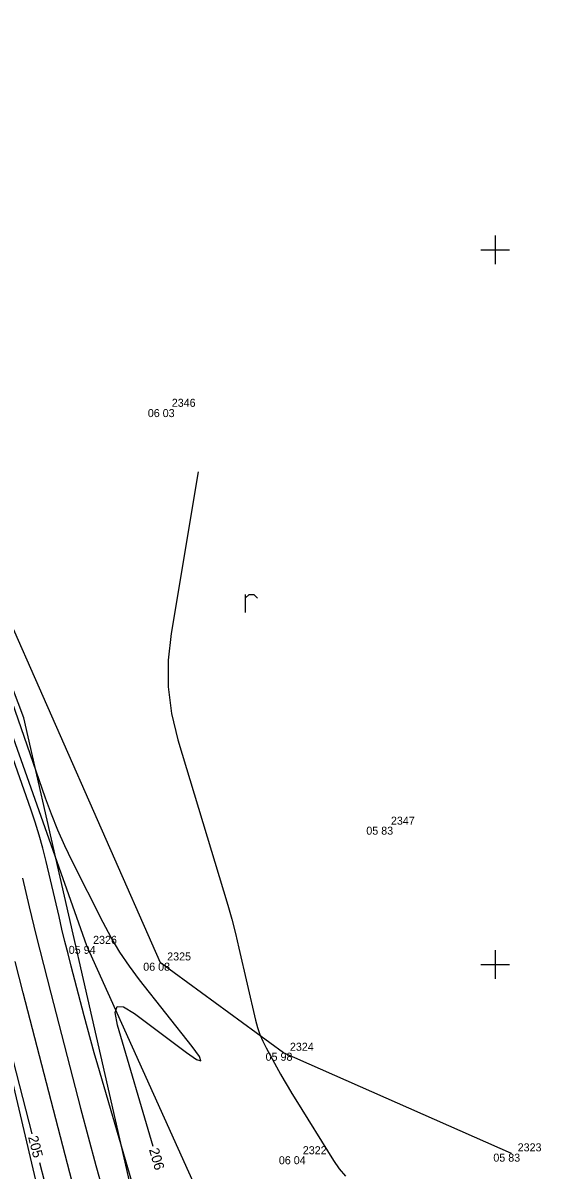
# Model space of a CAD drawing. Extents: x -703403 to -701924, y -1022520 to -1021856.
# Drawn here: x -702441.5 to -702423.39, y -1022232.19 to -1022192.06 of the extents above; entities that cross this region are included whole.
import ezdxf

# ---------------------------------------------------------------- set-up
doc = ezdxf.new("R2010")
doc.units = 0
for name, color, linetype in [('Ex_Contour Labels', 7, 'Continuous'), ('Ex_Major Contours', 7, 'Continuous'), ('Ex_Minor Contours', 7, 'Continuous'), ('Z_body', 7, 'Continuous'), ('Z_body_cisla', 7, 'Continuous'), ('Z_body_vysky_redukovane', 7, 'Continuous'), ('Z_hektometricka_sit', 7, 'Continuous'), ('Z_hrany_paty', 7, 'Continuous'), ('Z_katastr_hranice', 7, 'Continuous'), ('Z_pole_rozhranni', 7, 'Continuous'), ('Z_znaky_kultur', 7, 'Continuous')]:
    doc.layers.add(name, color=color, linetype=linetype)

# ---------------------------------------------------------------- blocks, each defined once
blk = doc.blocks.new('POINT_DISPLAY')
blk.add_line((0, 0), (0, 0))
blk = doc.blocks.new('Z301')
for p, q in [((-0.13, 0.38), (-0.13, -0.25)), ((-0.13, 0.25), (0, 0.38)), ((0, 0.38), (0.17, 0.38)), ((0.17, 0.38), (0.3, 0.25))]:
    blk.add_line(p, q)

msp = doc.modelspace()

# ---------------------------------------------------------------- linework, layer by layer
at = {"layer": 'Ex_Major Contours'}
for points in [[(-702436.95, -1022231.367), (-702438.194, -1022227.119), (-702438.277, -1022226.684), (-702438.206, -1022226.471), (-702437.982, -1022226.48), (-702437.605, -1022226.711), (-702435.787, -1022228.081), (-702435.433, -1022228.325), (-702435.282, -1022228.371), (-702435.331, -1022228.221), (-702435.583, -1022227.873), (-702437.422, -1022225.544), (-702437.78, -1022225.065), (-702438.113, -1022224.57), (-702438.42, -1022224.059), (-702438.702, -1022223.531), (-702439.778, -1022221.389), (-702440.037, -1022220.849), (-702440.279, -1022220.302), (-702440.503, -1022219.747), (-702440.708, -1022219.185), (-702445.792, -1022204.523)], [(-702435.381, -1022207.762), (-702436.325, -1022213.42), (-702436.428, -1022214.36), (-702436.422, -1022215.293), (-702436.308, -1022216.218), (-702436.086, -1022217.137), (-702434.488, -1022222.424), (-702434.342, -1022222.921), (-702434.204, -1022223.421), (-702434.075, -1022223.923), (-702433.953, -1022224.428), (-702433.368, -1022226.95), (-702433.301, -1022227.202), (-702433.217, -1022227.447), (-702433.116, -1022227.686), (-702432.998, -1022227.919), (-702432.495, -1022228.838), (-702432.368, -1022229.066), (-702432.237, -1022229.293), (-702432.104, -1022229.518), (-702431.967, -1022229.742), (-702430.651, -1022231.861), (-702430.451, -1022232.147), (-702430.222, -1022232.406)], [(-702441.174, -1022230.926), (-702442.819, -1022224.576)], [(-702438.81, -1022240.059), (-702440.911, -1022231.943)]]:
    msp.add_lwpolyline(points, dxfattribs=at)
at = {"layer": 'Ex_Minor Contours'}
for points in [[(-702435.513, -1022240.059), (-702438.888, -1022228.528), (-702439.012, -1022228.098), (-702439.133, -1022227.666), (-702439.251, -1022227.234), (-702439.365, -1022226.801), (-702439.814, -1022225.066), (-702439.925, -1022224.632), (-702440.033, -1022224.197), (-702440.139, -1022223.762), (-702440.241, -1022223.326), (-702440.69, -1022221.4), (-702440.804, -1022220.935), (-702440.932, -1022220.474), (-702441.072, -1022220.017), (-702441.224, -1022219.563), (-702447.102, -1022202.85)], [(-702441.52, -1022221.978), (-702441.281, -1022222.987), (-702441.037, -1022223.996), (-702440.786, -1022225.002), (-702440.529, -1022226.008), (-702439.489, -1022230.026), (-702439.225, -1022231.029), (-702438.953, -1022232.03), (-702438.674, -1022233.029)], [(-702439.21, -1022234.808), (-702441.492, -1022225.995), (-702441.773, -1022224.896)]]:
    msp.add_lwpolyline(points, dxfattribs=at)
at = {"layer": 'Z_hektometricka_sit'}
for p, q in [((-702425, -1022199.5), (-702425, -1022200.5)), ((-702425.5, -1022200), (-702424.5, -1022200)), ((-702425, -1022224.5), (-702425, -1022225.5)), ((-702425.5, -1022225), (-702424.5, -1022225))]:
    msp.add_line(p, q, dxfattribs=at)
at = {"layer": 'Z_hrany_paty'}
for p, q in [((-702439.27, -1022224.35), (-702448.91, -1022197.06)), ((-702432.84, -1022238.6), (-702439.27, -1022224.35))]:
    msp.add_line(p, q, dxfattribs=at)
at = {"layer": 'Z_katastr_hranice'}
for p, q in [((-702441.47, -1022216.37), (-702450.73, -1022192.06)), ((-702440.22, -1022236.05), (-702444.83, -1022216.53)), ((-702437.26, -1022234.83), (-702441.47, -1022216.37))]:
    msp.add_line(p, q, dxfattribs=at)
at = {"layer": 'Z_pole_rozhranni'}
for p, q in [((-702436.69, -1022224.94), (-702442.58, -1022211.58)), ((-702432.39, -1022228.09), (-702436.69, -1022224.94)), ((-702424.43, -1022231.62), (-702432.39, -1022228.09))]:
    msp.add_line(p, q, dxfattribs=at)

# ---------------------------------------------------------------- block references
at = {"layer": 'Z_body'}
for p in [(-702436.53, -1022205.57), (-702428.87, -1022220.18), (-702439.27, -1022224.35), (-702436.69, -1022224.94), (-702432.39, -1022228.09), (-702431.95, -1022231.71), (-702424.43, -1022231.62)]:
    msp.add_blockref('POINT_DISPLAY', p, dxfattribs=at)
at = {"layer": 'Z_znaky_kultur'}
msp.add_blockref('Z301', (-702433.6, -1022212.44), dxfattribs=at)

# ---------------------------------------------------------------- texts
at = {"layer": 'Ex_Contour Labels'}
for s, rotation, p in [('205', 284.5144, (-702441.326, -1022231.04)), ('206', 286.3167, (-702437.1, -1022231.478))]:
    msp.add_text(s, height=0.35, rotation=rotation, dxfattribs=at).set_placement(p)
at = {"layer": 'Z_body_cisla'}
for s, p in [('2346', (-702436.3, -1022205.49)), ('2347', (-702428.64, -1022220.11)), ('2326', (-702439.05, -1022224.28)), ('2325', (-702436.46, -1022224.86)), ('2324', (-702432.17, -1022228.02)), ('2322', (-702431.72, -1022231.64)), ('2323', (-702424.21, -1022231.54))]:
    msp.add_text(s, height=0.28, dxfattribs=at).set_placement(p)
at = {"layer": 'Z_body_vysky_redukovane'}
for s, p in [('06 03', (-702437.137, -1022205.85)), ('05 83', (-702429.5, -1022220.46)), ('05 94', (-702439.9, -1022224.63)), ('06 08', (-702437.297, -1022225.22)), ('05 98', (-702433.02, -1022228.37)), ('06 04', (-702432.557, -1022231.99)), ('05 83', (-702425.06, -1022231.9))]:
    msp.add_text(s, height=0.28, dxfattribs=at).set_placement(p)

doc.saveas('drawing.dxf')
